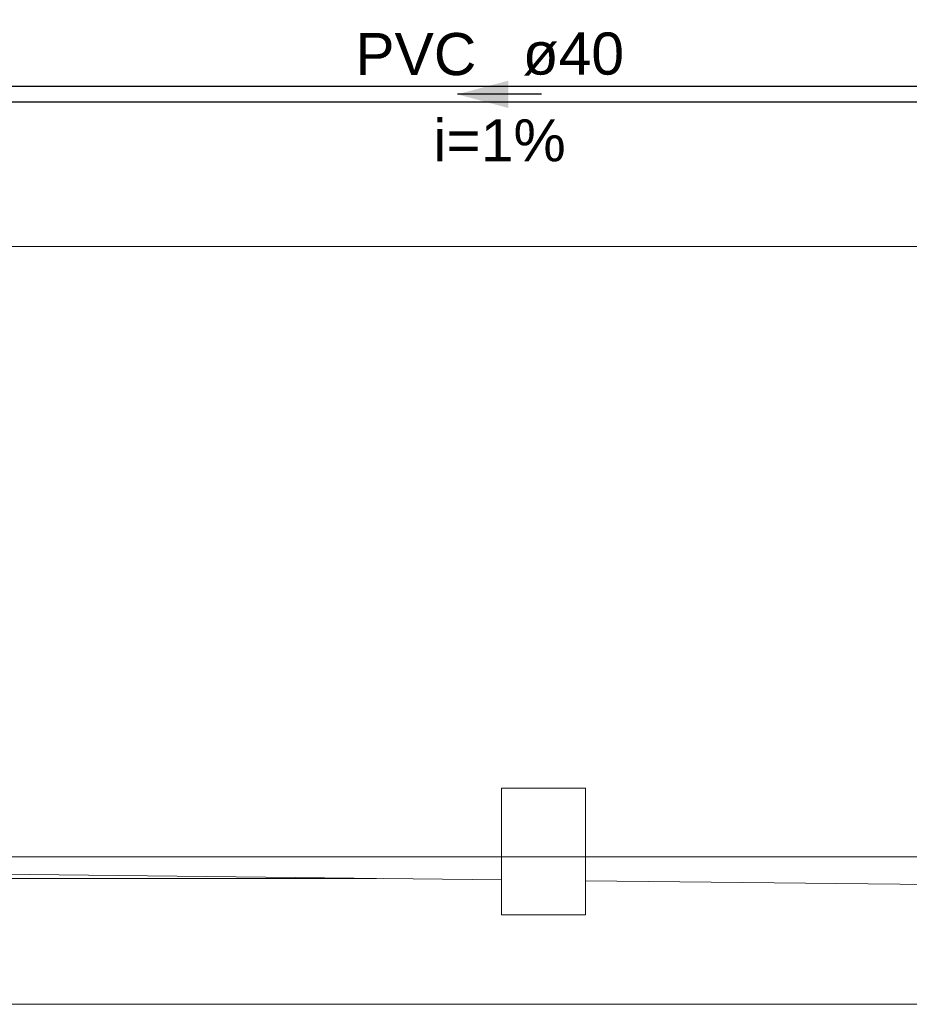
# Model space of a CAD drawing. Header units: millimetres. Extents: x -261 to 187, y -214 to 106.
# Tile 530 of 656: x -209.87 to -207.75, y 0.15 to 2.49. Entities that reach past the tile are written whole.
import ezdxf

# ---------------------------------------------------------------- set-up
doc = ezdxf.new("R2010")
doc.units = ezdxf.units.MM
doc.header["$LTSCALE"] = 0.005
doc.header["$MEASUREMENT"] = 0
doc.linetypes.add('NULL', pattern=[0])
for name, color, linetype, lineweight in [('AP-Condutos Ar condicionado', 4, 'Continuous', 25), ('AP-Sentido conduto Ar condicionado', 9, 'Continuous', 30), ('AP-Textos conduto Ar condicionado', 7, 'Continuous', 9), ('IFC-Laje-Contorno', 9, 'Continuous', 5), ('IFC-Parede padrão-Contorno', 9, 'Continuous', 5), ('IFC-Parede-Contorno', 9, 'Continuous', 5), ('IFC-Pilar-Contorno', 9, 'Continuous', 5)]:
    doc.layers.add(name, color=color, linetype=linetype, lineweight=lineweight)
doc.styles.add('Arial', font='arial.ttf')

msp = doc.modelspace()

# ---------------------------------------------------------------- hatches: boundary and pattern name
at = {"layer": 'AP-Sentido conduto Ar condicionado', "linetype": 'Continuous'}
msp.add_hatch(color=7, dxfattribs=at).paths.add_polyline_path([(-208.8289, 2.3122), (-208.708, 2.2798), (-208.708, 2.3446)])

# ---------------------------------------------------------------- linework, layer by layer
at = {"layer": 'AP-Condutos Ar condicionado'}
for p, q in [((-201.1059, 2.331), (-216.4127, 2.331)), ((-201.1059, 2.2934), (-216.4127, 2.2934))]:
    msp.add_line(p, q, dxfattribs=at)
at = {"layer": 'AP-Sentido conduto Ar condicionado'}
msp.add_lwpolyline([(-208.6286, 2.3122), (-208.8289, 2.3122)], dxfattribs=at)
at = {"layer": 'IFC-Laje-Contorno', "lineweight": 5}
for p, q in [((-211.1144, 1.9502), (-204.8404, 1.9502)), ((-209.9171, 0.4576), (-208.7243, 0.4443)), ((-208.5239, 0.442), (-206.9742, 0.4247))]:
    msp.add_line(p, q, dxfattribs=at)
at = {"layer": 'IFC-Parede padrão-Contorno', "lineweight": 5}
msp.add_line((-211.8458, 0.4476), (-209.021, 0.4476), dxfattribs=at)
at = {"layer": 'IFC-Parede-Contorno', "lineweight": 5}
for p, q in [((-209.9567, 0.4988), (-208.4543, 0.4988)), ((-208.4543, 0.4988), (-205.7511, 0.4988)), ((-209.9567, 0.1482), (-208.2694, 0.1482)), ((-209.9567, 0.1482), (-208.4543, 0.1482)), ((-208.4543, 0.1482), (-205.7511, 0.1482))]:
    msp.add_line(p, q, dxfattribs=at)
at = {"layer": 'IFC-Pilar-Contorno', "lineweight": 5}
for p, q in [((-208.7243, 0.4687), (-208.7243, 0.6618)), ((-208.7243, 0.6618), (-208.7149, 0.6618)), ((-208.7149, 0.6618), (-208.6527, 0.6618)), ((-208.6527, 0.6618), (-208.5239, 0.6618)), ((-208.5239, 0.6477), (-208.5239, 0.6618)), ((-208.5239, 0.5544), (-208.5239, 0.6477)), ((-208.5239, 0.3612), (-208.5239, 0.5544)), ((-208.7243, 0.4545), (-208.7243, 0.4687)), ((-208.7243, 0.3612), (-208.7243, 0.4545)), ((-208.7243, 0.3612), (-208.5955, 0.3612)), ((-208.5955, 0.3612), (-208.5333, 0.3612)), ((-208.5333, 0.3612), (-208.5239, 0.3612))]:
    msp.add_line(p, q, dxfattribs=at)

# ---------------------------------------------------------------- texts
at = {"layer": 'AP-Textos conduto Ar condicionado', "linetype": 'NULL', "char_height": 0.10019, "line_spacing_factor": 0.6, "style": 'Arial'}
for s, insert, width, attachment_point in [('PVC', (-208.7839, 2.3564), 0.575792, 9), ('ø40', (-208.6736, 2.3564), 0.482321, 7), ('i=1%', (-208.7287, 2.1518), 0.630163, 8)]:
    msp.add_mtext(s, dxfattribs=dict(at, insert=insert, width=width, attachment_point=attachment_point))

doc.saveas('drawing.dxf')
